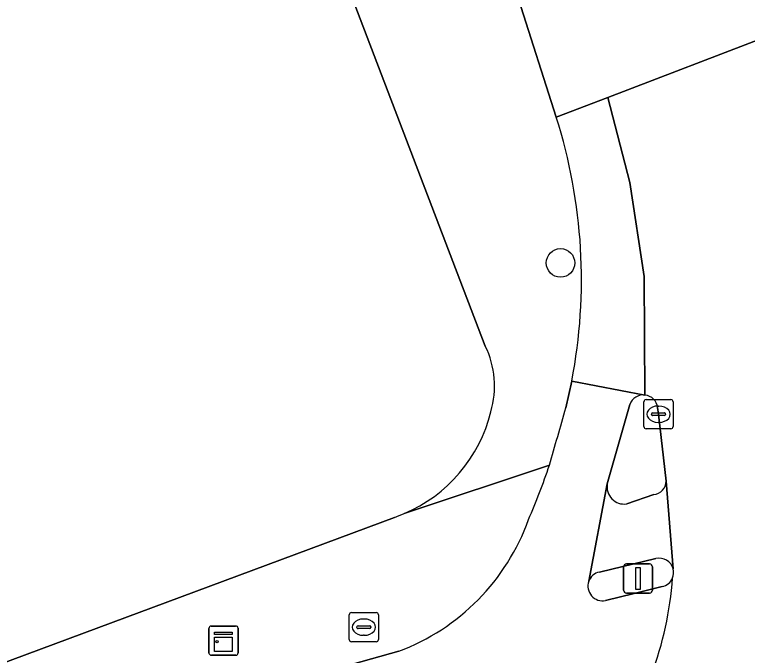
# Model space of a CAD drawing. Extents: x 161087 to 161926, y 382572 to 383873.
# Drawn here: x 161763.81 to 161788.94, y 382598.34 to 382620.31 of the extents above; entities that cross this region are included whole.
import ezdxf

# ---------------------------------------------------------------- set-up
doc = ezdxf.new("R2010")
doc.units = 0
for name, color, linetype in [('IMGEO_Boom', 7, 'Continuous'), ('IMGEO_Brandkraan', 7, 'Continuous'), ('IMGEO_Erf', 7, 'Continuous'), ('IMGEO_Fietspad_open', 7, 'Continuous'), ('IMGEO_Kast', 7, 'Continuous'), ('IMGEO_Kolk', 7, 'Continuous'), ('IMGEO_Rijbaan_lokaal_gesloten', 7, 'Continuous'), ('IMGEO_Rijbaan_lokaal_open', 7, 'Continuous'), ('IMGEO_Verkeerseiland_open', 7, 'Continuous'), ('IMGEO_Verkeersregelinstallatiepaal', 7, 'Continuous'), ('IMGEO_Voetpad_open', 7, 'Continuous')]:
    doc.layers.add(name, color=color, linetype=linetype)

msp = doc.modelspace()

# ---------------------------------------------------------------- linework, layer by layer
at = {"layer": 'IMGEO_Boom'}
msp.add_circle((161782.53, 382611.798), 0.489, dxfattribs=at)
at = {"layer": 'IMGEO_Brandkraan'}
for p, q in [((161775.287, 382598.884), (161775.287, 382599.736)), ((161775.362, 382599.81), (161776.214, 382599.81)), ((161775.775, 382599.59), (161775.8, 382599.59)), ((161776.288, 382599.736), (161776.288, 382598.884)), ((161775.546, 382599.304), (161775.546, 382599.316)), ((161775.589, 382599.353), (161775.987, 382599.353)), ((161776.03, 382599.316), (161776.03, 382599.304)), ((161775.984, 382599.267), (161775.586, 382599.267)), ((161775.798, 382599.03), (161775.773, 382599.03)), ((161776.214, 382598.81), (161775.362, 382598.81))]:
    msp.add_line(p, q, dxfattribs=at)
for points in [[(161775.287, 382598.884), (161775.287, 382599.736)], [(161775.362, 382599.81), (161776.214, 382599.81)], [(161776.288, 382599.736), (161776.288, 382598.884)], [(161776.214, 382598.81), (161775.362, 382598.81)]]:
    msp.add_lwpolyline(points, dxfattribs=at)
for centre, radius, start, end in [((161775.364, 382599.734), 0.0765, 91.552, 178.448), ((161775.364, 382599.734), 0.0765, 91.552, 178.448), ((161776.212, 382599.734), 0.0765, 1.552, 88.448), ((161776.212, 382599.734), 0.0765, 1.552, 88.448), ((161775.586, 382599.313), 0.0403, 85.8775, 175.7526), ((161775.991, 382599.315), 0.0386, 1.7309, 96.639), ((161775.583, 382599.303), 0.0366, 178.938, 274.7102), ((161775.987, 382599.31), 0.043, 264.8664, 352.4533), ((161775.364, 382598.886), 0.0765, 181.552, 268.448), ((161775.364, 382598.886), 0.0765, 181.552, 268.448), ((161776.212, 382598.886), 0.0765, 271.552, 358.448), ((161776.212, 382598.886), 0.0765, 271.552, 358.448)]:
    msp.add_arc(centre, radius, start, end, dxfattribs=at)
for centre, major_axis, ratio, start_param, end_param in [((161775.774, 382599.31), (-0.387, 0.002), 0.722429, 4.712389, 7.853982), ((161775.799, 382599.31), (-0.39, 0.002), 0.717154, 1.570796, 4.712389)]:
    msp.add_ellipse(centre, major_axis=major_axis, ratio=ratio, start_param=start_param, end_param=end_param, dxfattribs=at)
at = {"layer": 'IMGEO_Erf'}
for points in [[(161779.952, 382608.946), (161767.176, 382642.388), (161760.971, 382658.101), (161742.576, 382646.789), (161704.187, 382623.185), (161704.022, 382623.425), (161695.384, 382618.145), (161695.27, 382618.322), (161690.885, 382615.891), (161702.391, 382602.921), (161711.019, 382594.472), (161714.507, 382591.277)], [(161728.057, 382587.75), (161732.732, 382588.753), (161750.068, 382593.111), (161776.833, 382603.073)]]:
    msp.add_lwpolyline(points, dxfattribs=at)
for centre, radius, start, end in [((161777.152, 382607.576), 3.117, 343.6408, 26.0721), ((161775.153, 382607.93), 5.14, 293.0793, 346.127), ((161774.986, 382608.37), 5.61, 289.227, 292.8939)]:
    msp.add_arc(centre, radius, start, end, dxfattribs=at)
at = {"layer": 'IMGEO_Fietspad_open'}
for points in [[(161785.424, 382607.269), (161782.915, 382607.748), (161782.714, 382606.834)], [(161783.502, 382600.883), (161784.133, 382604.223), (161784.908, 382606.944)], [(161786.014, 382600.699), (161785.056, 382600.462), (161784.075, 382600.227)], [(161776.981, 382598.483), (161731.713, 382585.795)]]:
    msp.add_lwpolyline(points, dxfattribs=at)
for centre, radius, start, end in [((161785.373, 382606.779), 0.493, 84.0077, 160.4015), ((161615.538, 382653.933), 173.684, 343.58998, 344.2656), ((161759.908, 382612.314), 23.454, 336.5931, 341.484), ((161774.352, 382605.526), 7.517, 290.4733, 340.3448), ((161783.968, 382600.712), 0.497, 159.8851, 282.3878), ((161774.208, 382601.9), 12.198, 339.7292, 355.7541), ((161785.917, 382601.181), 0.491, 281.3532, 338.0378)]:
    msp.add_arc(centre, radius, start, end, dxfattribs=at)
at = {"layer": 'IMGEO_Kast'}
for p, q in [((161770.55, 382599.348), (161771.391, 382599.348)), ((161771.391, 382599.348), (161770.55, 382599.348)), ((161770.475, 382598.423), (161770.475, 382599.264)), ((161770.475, 382599.264), (161770.475, 382598.423)), ((161771.475, 382599.273), (161771.475, 382598.432)), ((161771.475, 382598.432), (161771.475, 382599.273)), ((161771.4, 382598.348), (161770.559, 382598.348)), ((161770.559, 382598.348), (161771.4, 382598.348))]:
    msp.add_line(p, q, dxfattribs=at)
for points in [[(161770.67, 382599.138), (161771.27, 382599.138), (161771.27, 382599.053), (161770.67, 382599.053), (161770.67, 382599.138)], [(161770.67, 382598.963), (161771.27, 382598.963), (161771.27, 382598.474), (161770.67, 382598.474), (161770.67, 382598.963)]]:
    msp.add_lwpolyline(points, dxfattribs=at)
msp.add_circle((161770.754, 382598.812), 0.0377, dxfattribs=at)
for centre, start, end in [((161770.553, 382599.27), 92.4484, 184.2845), ((161770.553, 382599.27), 92.4484, 184.2845), ((161771.397, 382599.27), 2.4484, 94.2845), ((161771.397, 382599.27), 2.4484, 94.2845), ((161770.553, 382598.426), 182.4484, 274.2845), ((161770.553, 382598.426), 182.4484, 274.2845), ((161771.397, 382598.426), 272.4484, 4.2845), ((161771.397, 382598.426), 272.4484, 4.2845)]:
    msp.add_arc(centre, 0.0779, start, end, dxfattribs=at)
at = {"layer": 'IMGEO_Kolk'}
for p, q in [((161785.466, 382607.111), (161786.318, 382607.111)), ((161785.391, 382606.185), (161785.391, 382607.037)), ((161785.879, 382606.891), (161785.904, 382606.891)), ((161786.392, 382607.037), (161786.392, 382606.185)), ((161785.65, 382606.605), (161785.65, 382606.617)), ((161785.693, 382606.654), (161786.091, 382606.654)), ((161786.134, 382606.617), (161786.134, 382606.605)), ((161786.088, 382606.568), (161785.69, 382606.568)), ((161786.318, 382606.111), (161785.466, 382606.111)), ((161785.902, 382606.331), (161785.877, 382606.331))]:
    msp.add_line(p, q, dxfattribs=at)
for points in [[(161785.466, 382607.111), (161786.318, 382607.111)], [(161785.391, 382606.185), (161785.391, 382607.037)], [(161786.392, 382607.037), (161786.392, 382606.185)], [(161786.318, 382606.111), (161785.466, 382606.111)]]:
    msp.add_lwpolyline(points, dxfattribs=at)
for centre, radius, start, end in [((161785.468, 382607.035), 0.0765, 91.552, 178.448), ((161785.468, 382607.035), 0.0765, 91.552, 178.448), ((161786.316, 382607.035), 0.0765, 1.552, 88.448), ((161786.316, 382607.035), 0.0765, 1.552, 88.448), ((161785.69, 382606.614), 0.0403, 85.8775, 175.7526), ((161785.687, 382606.604), 0.0366, 178.938, 274.7102), ((161786.091, 382606.611), 0.043, 264.8664, 352.4533), ((161786.095, 382606.616), 0.0386, 1.7309, 96.639), ((161785.468, 382606.187), 0.0765, 181.552, 268.448), ((161785.468, 382606.187), 0.0765, 181.552, 268.448), ((161786.316, 382606.187), 0.0765, 271.552, 358.448), ((161786.316, 382606.187), 0.0765, 271.552, 358.448)]:
    msp.add_arc(centre, radius, start, end, dxfattribs=at)
for centre, major_axis, ratio, start_param, end_param in [((161785.878, 382606.611), (-0.387, 0.002), 0.722429, 4.712389, 7.853982), ((161785.903, 382606.611), (-0.39, 0.002), 0.717154, 1.570796, 4.712389)]:
    msp.add_ellipse(centre, major_axis=major_axis, ratio=ratio, start_param=start_param, end_param=end_param, dxfattribs=at)
at = {"layer": 'IMGEO_Rijbaan_lokaal_gesloten'}
for points in [[(161795.783, 382608.078), (161794.466, 382609.808), (161793.934, 382610.506), (161791.635, 382615.105), (161789.698, 382619.59), (161784.148, 382617.467), (161784.902, 382614.558), (161785.395, 382611.327), (161785.424, 382607.269)], [(161782.915, 382607.748), (161785.424, 382607.269), (161785.395, 382611.327), (161784.902, 382614.558), (161784.148, 382617.467), (161782.385, 382616.793)], [(161785.861, 382606.836), (161785.894, 382606.61), (161786.148, 382604.318), (161786.393, 382601.308)]]:
    msp.add_lwpolyline(points, dxfattribs=at)
for centre, radius, start, end in [((161764.898, 382611.23), 18.351, 349.0609, 17.646), ((161785.373, 382606.78), 0.491, 6.5081, 84.0188), ((161785.912, 382601.183), 0.497, 338.0586, 14.5823), ((161774.208, 382601.9), 12.198, 339.7292, 355.7541)]:
    msp.add_arc(centre, radius, start, end, dxfattribs=at)
at = {"layer": 'IMGEO_Rijbaan_lokaal_open'}
msp.add_lwpolyline([(161774.782, 382639.123), (161775.316, 382637.759), (161776.597, 382634.118), (161777.991, 382630.156), (161780.708, 382622.027), (161781.084, 382620.847), (161782.385, 382616.793), (161784.148, 382617.467), (161789.698, 382619.59), (161791.439, 382620.256), (161791.09, 382621.145), (161789.789, 382624.258)], dxfattribs=at)
at = {"layer": 'IMGEO_Verkeerseiland_open'}
for points in [[(161784.908, 382606.944), (161784.133, 382604.223)], [(161786.148, 382604.318), (161785.894, 382606.61), (161785.861, 382606.836)], [(161784.799, 382603.538), (161785.728, 382603.854)], [(161785.797, 382601.66), (161783.862, 382601.198)], [(161784.075, 382600.227), (161785.056, 382600.462), (161786.014, 382600.699)]]:
    msp.add_lwpolyline(points, dxfattribs=at)
for centre, radius, start, end in [((161785.373, 382606.779), 0.493, 84.0077, 160.4015), ((161785.373, 382606.78), 0.491, 6.5081, 84.0188), ((161784.71, 382604.117), 0.586, 169.6134, 278.7751), ((161785.685, 382604.315), 0.463, 275.3297, 0.3693), ((161785.916, 382601.181), 0.494, 14.9135, 103.954), ((161783.969, 382600.713), 0.497, 102.4198, 159.9521), ((161785.912, 382601.183), 0.497, 338.0586, 14.5823), ((161783.968, 382600.712), 0.497, 159.8851, 282.3878), ((161785.917, 382601.181), 0.491, 281.3532, 338.0378)]:
    msp.add_arc(centre, radius, start, end, dxfattribs=at)
at = {"layer": 'IMGEO_Verkeersregelinstallatiepaal'}
for p, q in [((161784.693, 382600.578), (161784.693, 382601.378)), ((161784.693, 382601.378), (161784.693, 382600.578)), ((161784.793, 382601.478), (161785.583, 382601.478)), ((161785.583, 382601.478), (161784.793, 382601.478)), ((161785.683, 382601.378), (161785.683, 382600.578)), ((161785.683, 382600.578), (161785.683, 382601.378)), ((161785.583, 382600.478), (161784.793, 382600.478)), ((161784.793, 382600.478), (161785.583, 382600.478))]:
    msp.add_line(p, q, dxfattribs=at)
msp.add_lwpolyline([(161785.113, 382601.353), (161785.263, 382601.353), (161785.263, 382600.603), (161785.113, 382600.603), (161785.113, 382601.353)], dxfattribs=at)
for centre, start, end in [((161784.793, 382601.378), 90, 180), ((161784.793, 382601.378), 90, 180), ((161785.583, 382601.378), 0, 90), ((161785.583, 382601.378), 360, 90), ((161784.793, 382600.578), 180, 270), ((161784.793, 382600.578), 180, 270), ((161785.583, 382600.578), 270, 0), ((161785.583, 382600.578), 270, 0)]:
    msp.add_arc(centre, 0.1, start, end, dxfattribs=at)
at = {"layer": 'IMGEO_Voetpad_open'}
for points in [[(161741.655, 382708.971), (161745.752, 382698.169), (161759.169, 382662.845), (161759.351, 382662.367), (161760.61, 382659.053), (161760.971, 382658.101), (161767.176, 382642.388), (161779.952, 382608.946)], [(161782.385, 382616.793), (161781.084, 382620.847), (161780.708, 382622.027), (161777.991, 382630.156), (161776.597, 382634.118), (161776.129, 382633.945), (161774.148, 382639.301), (161774.616, 382639.474)], [(161782.714, 382606.834), (161782.915, 382607.748)], [(161782.147, 382604.866), (161777.168, 382603.202)], [(161777.168, 382603.202), (161782.147, 382604.866)], [(161784.133, 382604.223), (161783.502, 382600.883)], [(161786.393, 382601.308), (161786.148, 382604.318)], [(161785.728, 382603.854), (161784.799, 382603.538)], [(161776.833, 382603.073), (161750.068, 382593.111), (161732.732, 382588.753), (161728.057, 382587.75)], [(161783.862, 382601.198), (161785.797, 382601.66)], [(161731.713, 382585.795), (161776.981, 382598.483)]]:
    msp.add_lwpolyline(points, dxfattribs=at)
for centre, radius, start, end in [((161764.898, 382611.23), 18.351, 349.0609, 17.646), ((161777.152, 382607.576), 3.117, 343.6408, 26.0721), ((161775.153, 382607.93), 5.14, 293.0793, 346.127), ((161615.538, 382653.933), 173.684, 343.58998, 344.2656), ((161759.908, 382612.314), 23.454, 336.5931, 341.484), ((161784.71, 382604.117), 0.586, 169.6134, 278.7751), ((161785.685, 382604.315), 0.463, 275.3297, 0.3693), ((161774.986, 382608.37), 5.61, 289.227, 292.8939), ((161774.352, 382605.526), 7.517, 290.4733, 340.3448), ((161785.916, 382601.181), 0.494, 14.9135, 103.954), ((161783.969, 382600.713), 0.497, 102.4198, 159.9521)]:
    msp.add_arc(centre, radius, start, end, dxfattribs=at)

doc.saveas('drawing.dxf')
